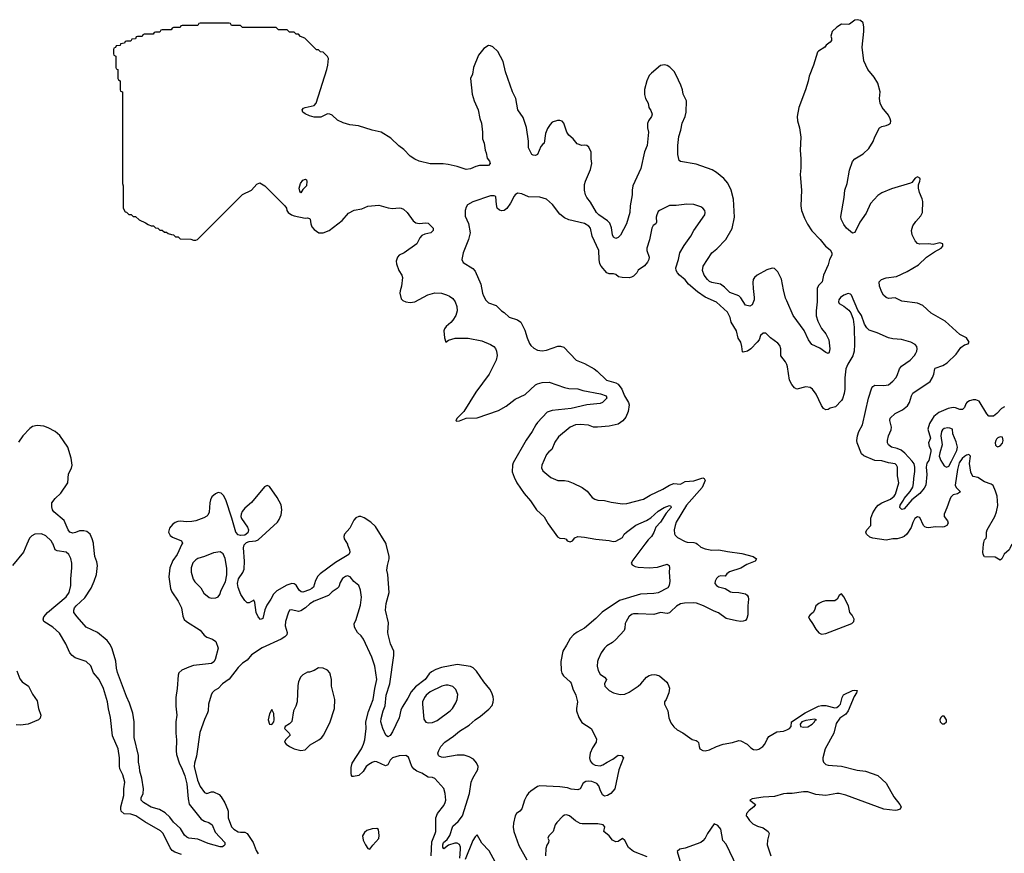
# Model space of a CAD drawing. Header units: inches. Extents: x 1384664 to 1536621, y 460766 to 646467.
# Tile 409 of 488: x 1433135 to 1441948, y 637234 to 644697. Entities that reach past the tile are written whole.
import ezdxf

# ---------------------------------------------------------------- set-up
doc = ezdxf.new("R2010")
doc.units = ezdxf.units.IN
doc.header["$MEASUREMENT"] = 0
for name, color, linetype in [('B4633', 7, 'Continuous'), ('B4634', 7, 'Continuous'), ('B4643', 7, 'Continuous'), ('B4644', 7, 'Continuous')]:
    doc.layers.add(name, color=color, linetype=linetype)

msp = doc.modelspace()

# ---------------------------------------------------------------- linework, layer by layer
at = {"layer": 'B4633', "color": 5}
for points, elevation in [([(1433198.9, 640000), (1433168.4, 639930), (1433068.8, 639810)], 780), ([(1434583.4, 637223.4), (1434523, 637243), (1434500.3, 637260.3), (1434482.9, 637282.9), (1434418.4, 637410), (1434394.9, 637434.9), (1434255.6, 637515.6), (1434174.8, 637570), (1434130, 637583), (1434070, 637587.8), (1434042.9, 637610), (1434038.6, 637630), (1434041, 637650), (1434067.7, 637750), (1434067.2, 637810), (1434075.2, 637870), (1434057.3, 637937.3), (1434030.9, 637990), (1434027, 638013), (1434028.7, 638090), (1434015.8, 638170), (1433964.9, 638284.9), (1433946, 638450), (1433928.6, 638528.6), (1433921, 638590), (1433884.1, 638710), (1433847.4, 638790), (1433796.4, 638850), (1433770, 638913.3), (1433730, 638951.1), (1433630, 638984.2), (1433603.4, 639003.4), (1433583.1, 639030), (1433547.7, 639110), (1433490, 639205.6), (1433430, 639259.7), (1433349.8, 639309.8), (1433343.6, 639330), (1433351.3, 639350), (1433384.4, 639390), (1433550.7, 639529.3), (1433578.9, 639570), (1433591.3, 639630), (1433591.7, 639691.7), (1433602.2, 639790), (1433601, 639830), (1433592.6, 639872.6), (1433575.3, 639910), (1433550, 639929.8), (1433470, 639941.1), (1433453, 639950), (1433432.9, 640000)], 780), ([(1434585.7, 640000), (1434542.8, 639910), (1434505.1, 639854.9), (1434479.4, 639790), (1434469.2, 639710), (1434483.5, 639603.5), (1434495.4, 639575.4), (1434551.8, 639490), (1434583.1, 639430), (1434596, 639356), (1434607.9, 639327.9), (1434629.1, 639309.1), (1434750, 639232.2), (1434785.8, 639185.8), (1434808.3, 639168.3), (1434860.7, 639150), (1434890, 639130.3), (1434910, 639071.3), (1434885.5, 638970), (1434872.5, 638947.5), (1434850, 638932.2), (1434690, 638914.5), (1434650, 638901.5), (1434587.2, 638872.8), (1434559.5, 638850), (1434551.8, 638830), (1434544.6, 638710), (1434532.6, 638630), (1434531.3, 638550), (1434542, 638470), (1434532.7, 638410), (1434532.4, 638310), (1434539.1, 638250), (1434534.7, 638150), (1434537.7, 638117.7), (1434562.6, 638042.6), (1434590, 637988), (1434613.1, 637926.9), (1434630, 637856), (1434641.2, 637721.2), (1434652.8, 637672.8), (1434759, 637539), (1434790, 637521.5), (1434827.3, 637510), (1434858.4, 637490), (1434884.3, 637424.3), (1434970.2, 637330), (1434970.2, 637310), (1434960.4, 637299.6), (1434950, 637292.4), (1434930, 637292), (1434820.9, 637320.9), (1434730, 637361.4), (1434650, 637368.9), (1434630, 637377.7), (1434610, 637395.6), (1434574.5, 637454.5), (1434510, 637514), (1434477.7, 637557.7), (1434437.4, 637597.4), (1434385.3, 637625.3), (1434310, 637647), (1434242.4, 637690), (1434222, 637710), (1434221.7, 637730), (1434239.3, 637770), (1434244.1, 637810), (1434226.9, 637906.8), (1434209.2, 637970), (1434207.2, 638007.2), (1434197.8, 638050), (1434199.3, 638110), (1434159.8, 638270), (1434157.8, 638410), (1434147, 638487), (1434118.3, 638578.3), (1434090, 638638), (1434010, 638852.3), (1434000.7, 638890), (1433995.4, 638955.4), (1433962.9, 639062.9), (1433943.9, 639103.9), (1433917.6, 639137.6), (1433830.7, 639210.7), (1433730, 639259.1), (1433648.5, 639350), (1433620.5, 639390), (1433618.5, 639410), (1433624.5, 639430), (1433640.4, 639450), (1433718.6, 639521.4), (1433773.8, 639606.2), (1433802.7, 639670), (1433820.9, 639730), (1433829.8, 639810), (1433824.2, 639844.2), (1433808.5, 639890), (1433796.5, 640000)], 760), ([(1436067.9, 640000), (1436070, 639996.5), (1436087.4, 639950), (1436090.1, 639929.9), (1436080.2, 639910), (1435961.6, 639838.4), (1435822.7, 639737.3), (1435804.3, 639715.7), (1435782.4, 639677.6), (1435762.9, 639617.1), (1435750, 639603.5), (1435730, 639592), (1435670, 639571), (1435655.1, 639575.1), (1435636.9, 639590), (1435610, 639635.8), (1435590, 639647.6), (1435570, 639648.9), (1435525.1, 639634.9), (1435436.6, 639583.4), (1435406.5, 639553.5), (1435383.6, 639510), (1435345.4, 639454.6), (1435327.8, 639412.2), (1435310, 639334.5), (1435290, 639328), (1435269.8, 639349.8), (1435251.1, 639390), (1435238.3, 639478.3), (1435230, 639499), (1435190, 639475.1), (1435170, 639476.2), (1435150, 639495.6), (1435114.8, 639550), (1435090, 639612.7), (1435084.2, 639650), (1435092.1, 639690), (1435131.5, 639748.5), (1435143.1, 639776.9), (1435146.3, 639850), (1435137.1, 639970), (1435144.6, 639995.4), (1435149.2, 640000)], 760), ([(1437072.9, 637190), (1437079.8, 637270), (1437080.9, 637290), (1437071.8, 637311.8), (1437050, 637325.3), (1437030, 637325.8), (1436973.5, 637306.5), (1436930, 637272.8), (1436921, 637290), (1436921.3, 637310), (1436928.1, 637330), (1436961.4, 637358.6), (1436985.8, 637394.2), (1437010, 637477.4), (1437060.7, 637519.3), (1437099.3, 637570), (1437161.2, 637770), (1437175.1, 637870), (1437190, 637906.7), (1437236.4, 637983.6), (1437238.9, 638010), (1437224.4, 638044.4), (1437196.1, 638076.1), (1437156.8, 638096.8), (1437112.6, 638112.6), (1437050, 638111.5), (1436930, 638091.6), (1436910, 638093.6), (1436890, 638103.6), (1436882.9, 638110), (1436878.4, 638130), (1436884.7, 638155.3), (1436903.7, 638190), (1436939.5, 638230), (1437016.8, 638283.2), (1437070, 638328.7), (1437158.3, 638381.7), (1437211.8, 638430), (1437258.2, 638461.8), (1437334.8, 638525.2), (1437363, 638557), (1437373.5, 638586.5), (1437375.8, 638610), (1437373.3, 638633.3), (1437361, 638670), (1437342.9, 638702.9), (1437290, 638768.2), (1437224.4, 638864.4), (1437193.7, 638893.7), (1437170, 638905.3), (1437050, 638925.1), (1436910, 638898.3), (1436860.4, 638879.6), (1436821.5, 638858.5), (1436800.6, 638839.4), (1436763.1, 638790), (1436676.7, 638723.3), (1436639.4, 638680.6), (1436610, 638624.2), (1436557.3, 638542.7), (1436544.6, 638515.4), (1436530, 638445.2), (1436470, 638321.2), (1436450, 638289.5), (1436430, 638278), (1436413.2, 638290), (1436383.7, 638350), (1436368.2, 638410), (1436370, 638442), (1436388.7, 638510), (1436407, 638553), (1436416, 638650), (1436448.3, 638750), (1436484.7, 639004.7), (1436482, 639042), (1436452.3, 639110), (1436431.7, 639191.7), (1436429.6, 639210), (1436437, 639297), (1436409.8, 639409.8), (1436415.6, 639470), (1436441.5, 639570), (1436429.7, 639730), (1436421.7, 639770), (1436426.2, 639810), (1436443.1, 639870), (1436442.5, 639890), (1436414.9, 640000)], 760), ([(1438730.1, 640000), (1438621.3, 639858.7), (1438608.7, 639830), (1438616, 639816), (1438642.6, 639802.6), (1438670, 639796.9), (1438770, 639791), (1438843.6, 639796.4), (1438930, 639822), (1438937.6, 639817.6), (1438946.8, 639810), (1438950.5, 639790), (1438948.2, 639750), (1438953.4, 639670), (1438948.2, 639630), (1438937.1, 639610), (1438850, 639566.3), (1438810, 639559.3), (1438690, 639553.3), (1438503.4, 639496.6), (1438347.9, 639392.1), (1438290, 639335.1), (1438190.3, 639250), (1438125.2, 639214.8), (1438090.1, 639189.9), (1438061.7, 639158.3), (1438030, 639097), (1437995.9, 639044.1), (1437979, 638950), (1437980.2, 638870), (1437987.1, 638847.1), (1438002.7, 638822.7), (1438062, 638770), (1438070, 638758), (1438085.9, 638705.9), (1438113.8, 638650), (1438127.4, 638590), (1438118, 638530), (1438119.5, 638510), (1438138.7, 638450), (1438165.1, 638405.1), (1438250.4, 638350), (1438298.4, 638258.4), (1438294.3, 638230), (1438262, 638178), (1438240.8, 638130), (1438233.8, 638090), (1438240.7, 638060.7), (1438258, 638038), (1438284.2, 638024.2), (1438330, 638018), (1438354.7, 638025.3), (1438392.3, 638050), (1438444.5, 638075.5), (1438490, 638113), (1438522, 638110), (1438538, 638090), (1438498, 637982), (1438461, 637810), (1438424.9, 637770), (1438394.4, 637750), (1438370, 637744.5), (1438350, 637758.7), (1438330, 637800.9), (1438318.9, 637838.9), (1438299.2, 637859.3), (1438256.6, 637876.6), (1438230, 637880.3), (1438203.4, 637876.6), (1438178.6, 637861.4), (1438150.2, 637810), (1438130, 637802.4), (1438071.3, 637808.7), (1438038.6, 637818.6), (1437970, 637829.8), (1437790, 637838.4), (1437768.8, 637831.2), (1437710, 637789.6), (1437689, 637771), (1437674, 637750), (1437654.4, 637710), (1437630, 637633.2), (1437610.3, 637609.7), (1437582.8, 637590), (1437570.7, 637570), (1437555.2, 637504.8), (1437552.8, 637467.2), (1437558.7, 637430), (1437602.3, 637302.3), (1437674.6, 637174.6)], 760), ([(1439200.9, 640000), (1439230, 639975.3), (1439270, 639959.4), (1439330, 639949.2), (1439391, 639951), (1439470, 639935.6), (1439598.6, 639918.6), (1439698.8, 639890), (1439730.5, 639870), (1439718, 639850), (1439642.1, 639817.9), (1439590, 639787.5), (1439487.4, 639752.6), (1439464.5, 639735.5), (1439450, 639716.3), (1439410, 639716.8), (1439390, 639711.6), (1439370, 639692.8), (1439359, 639670), (1439358, 639650), (1439370, 639630.3), (1439390, 639620.2), (1439450, 639603.1), (1439495.8, 639575.8), (1439511.5, 639571.5), (1439570.1, 639570.1), (1439630, 639556.1), (1439645.9, 639545.9), (1439655.2, 639530), (1439659.1, 639510), (1439651.2, 639450), (1439651.4, 639370), (1439642.9, 639337.1), (1439630, 639319.5), (1439608.9, 639311.1), (1439588, 639310), (1439550, 639314.8), (1439457.4, 639337.4), (1439390, 639386.9), (1439350, 639401.4), (1439254, 639450), (1439193.1, 639473.1), (1439170, 639476.3), (1439086.3, 639473.7), (1439050, 639465.8), (1439012.3, 639447.7), (1438962.3, 639397.7), (1438950, 639388), (1438930, 639382), (1438870, 639389.7), (1438809.2, 639370.8), (1438670, 639379), (1438630, 639377.2), (1438610, 639370.9), (1438587.4, 639350), (1438562.3, 639310), (1438555.3, 639290), (1438551.8, 639250), (1438544.2, 639230), (1438470, 639146.6), (1438439.2, 639120.8), (1438389.5, 639090.5), (1438368.8, 639071.2), (1438338.2, 639030), (1438312.4, 638970), (1438305.5, 638950), (1438302.2, 638910), (1438312.8, 638870), (1438330, 638839), (1438368.4, 638810), (1438386, 638790), (1438370.4, 638750), (1438372.7, 638730), (1438410, 638690.6), (1438450, 638670.5), (1438510, 638655.5), (1438550, 638659.1), (1438590, 638676.3), (1438671.2, 638730), (1438693.7, 638750), (1438744.5, 638810), (1438770, 638824.2), (1438790, 638832.2), (1438813.8, 638833.8), (1438832.5, 638832.5), (1438861.4, 638821.4), (1438925.9, 638765.9), (1438937, 638750), (1438950, 638711.3), (1438945.7, 638670), (1438921.5, 638610), (1438906.9, 638590), (1438906.7, 638570), (1438934.6, 638510), (1438945.9, 638445.9), (1438962.4, 638402.4), (1438990, 638364.9), (1439018, 638338), (1439070, 638313), (1439152.2, 638252.2), (1439190, 638244.4), (1439198.7, 638238.7), (1439210, 638226), (1439215.2, 638190), (1439223.6, 638170), (1439250, 638153.8), (1439270, 638151.9), (1439310, 638159.3), (1439371.8, 638190), (1439431.2, 638211.2), (1439514.6, 638225.4), (1439570, 638242.3), (1439590, 638240.3), (1439644.9, 638210), (1439678, 638178), (1439704, 638164), (1439730, 638160.2), (1439750, 638165.2), (1439785.7, 638190), (1439804.5, 638210), (1439824.7, 638255.3), (1439841, 638279), (1439910, 638322.4), (1439970, 638326.2), (1440000, 638339.5)], 780), ([(1436818.6, 637210), (1436822.7, 637337.3), (1436854.2, 637410), (1436858.5, 637430), (1436859.7, 637550), (1436874.7, 637590), (1436930, 637661.6), (1436943.5, 637690), (1436947.4, 637710), (1436944, 637770), (1436930, 637814.5), (1436850, 637904.2), (1436830, 637913.1), (1436790, 637916.4), (1436734.7, 637950), (1436688.8, 637968.8), (1436665.8, 637985.8), (1436646, 638010), (1436613.3, 638093.3), (1436590, 638109.6), (1436530, 638106.6), (1436472.1, 638087.9), (1436452, 638068), (1436430, 638025.6), (1436410, 638015.8), (1436330, 638052.3), (1436310, 638054.9), (1436290, 638047.8), (1436258.2, 638030), (1436235.9, 638010), (1436210, 637966), (1436170, 637929.7), (1436122, 637922), (1436110, 637922.7), (1436104.5, 637930), (1436100.5, 637950), (1436101.8, 638001.8), (1436110, 638041.6), (1436194.4, 638170), (1436213.1, 638210), (1436224.5, 638250), (1436236.3, 638350), (1436232.5, 638410), (1436256.3, 638503.7), (1436297.4, 638610), (1436312.2, 638707.8), (1436330.6, 638790.6), (1436314.2, 638910), (1436285.8, 638990), (1436212.1, 639152.1), (1436190, 639182), (1436159.5, 639210), (1436130, 639258), (1436128.8, 639290), (1436142.4, 639317.6), (1436186.1, 639453.9), (1436192.7, 639527.3), (1436184.8, 639590), (1436170, 639631.8), (1436126.7, 639666.7), (1436092.6, 639710), (1436070, 639717), (1436050, 639712.8), (1436024.8, 639695.2), (1436002.1, 639657.9), (1435990, 639620.7), (1435976.7, 639603.3), (1435930, 639574), (1435897.7, 639542.3), (1435770, 639489.8), (1435732.7, 639467.3), (1435693.2, 639430), (1435650, 639404.5), (1435630, 639399.2), (1435567.5, 639412.5), (1435550.3, 639409.7), (1435536.2, 639383.8), (1435513.8, 639310), (1435511, 639270), (1435528.4, 639210), (1435525.2, 639190), (1435509, 639171), (1435475.6, 639150), (1435305.2, 639074.8), (1435210, 639011.5), (1435170, 638962.9), (1435130, 638937), (1435090, 638897), (1435010, 638791.5), (1434950, 638751.6), (1434910.1, 638709.9), (1434878.4, 638690), (1434858.7, 638670), (1434847.4, 638650), (1434824.9, 638570), (1434822.4, 638510), (1434816.4, 638490), (1434787.3, 638432.7), (1434746, 638314), (1434716.7, 638103.3), (1434698.2, 638041.8), (1434695.2, 638010), (1434725.6, 637890), (1434750, 637832.2), (1434790, 637779.5), (1434810, 637768.4), (1434850, 637784.4), (1434870, 637784.2), (1434919.1, 637759.1), (1434938.9, 637738.9), (1434970, 637685.3), (1434995, 637630), (1435000.3, 637610), (1435001.8, 637550), (1435031.3, 637470), (1435051.6, 637450), (1435090, 637427.5), (1435110, 637421.7), (1435150, 637424.4), (1435170, 637410.3), (1435224.4, 637330), (1435250, 637259.3), (1435270, 637228.8)], 780), ([(1433110, 638868), (1433136.7, 638796.7), (1433157, 638770), (1433214.3, 638730), (1433250, 638657.6), (1433290, 638599.3), (1433303.5, 638530), (1433323.5, 638470), (1433317.3, 638442.7), (1433304.4, 638430), (1433209.3, 638390.7), (1433142.4, 638382.4), (1433103.4, 638383.4)], 780), ([(1440000, 637767.8), (1439970, 637766.9), (1439890, 637741), (1439790, 637736.3), (1439690, 637720.7), (1439670.8, 637710), (1439719.1, 637670), (1439706, 637650), (1439663.2, 637616.8), (1439640.9, 637590), (1439638.3, 637570), (1439642.2, 637562.2), (1439667, 637527), (1439697.6, 637497.6), (1439737.7, 637477.7), (1439790, 637460.9), (1439833.7, 637430), (1439843.1, 637410), (1439826.9, 637350), (1439825.8, 637310), (1439859, 637210)], 780), ([(1438750, 637201.8), (1438629.5, 637249.5), (1438584.4, 637284.4), (1438550, 637349.7), (1438530, 637365.6), (1438490, 637339.7), (1438470, 637338), (1438440.9, 637350), (1438409.6, 637389.6), (1438364, 637430), (1438372.3, 637470), (1438356, 637490), (1438310, 637499.1), (1438170, 637498), (1438150, 637501.3), (1438110, 637525.4), (1438057, 637570), (1438030, 637579.7), (1438010, 637575.6), (1437995.1, 637564.9), (1437943, 637510), (1437928.7, 637490), (1437908.8, 637430), (1437870.5, 637390), (1437860.5, 637370), (1437871.3, 637350), (1437867.3, 637330), (1437852.4, 637307.6), (1437844, 637276), (1437842, 637210)], 780), ([(1439557.6, 637110), (1439456.5, 637316.5), (1439428, 637348), (1439410.4, 637450.4), (1439383.2, 637483.2), (1439350, 637498.2), (1439291.4, 637410), (1439270.2, 637369.8), (1439250, 637344.9), (1439230, 637331.5), (1439090, 637280.1), (1439043.1, 637270), (1439020.5, 637250), (1439060.1, 637110)], 780), ([(1437430, 637085.4), (1437335.3, 637255.3), (1437270, 637325.1), (1437230, 637399), (1437210, 637381.2), (1437191.5, 637348.5), (1437123, 637177)], 760)]:
    msp.add_lwpolyline(points, dxfattribs=dict(at, elevation=elevation))
for points, elevation in [([(1434930, 639933.1), (1434870, 639922.4), (1434790, 639890.8), (1434730, 639873.8), (1434710, 639861.5), (1434684.8, 639835.2), (1434670.9, 639790), (1434670.9, 639750), (1434686.6, 639686.6), (1434703, 639663), (1434755.4, 639610), (1434783.5, 639563.5), (1434830, 639525), (1434850, 639518.2), (1434890, 639521.1), (1434910, 639530.4), (1434926, 639550), (1434938.3, 639590), (1434975.5, 639664.5), (1434988.1, 639728.1), (1434987.5, 639787.5), (1434972.8, 639872.8), (1434955.8, 639915.9)], 780), ([(1435810, 638893.2), (1435770, 638869), (1435730, 638855.3), (1435710, 638855.3), (1435670, 638832.3), (1435648.4, 638810), (1435630.4, 638770), (1435625.1, 638734.9), (1435618.4, 638590), (1435606.4, 638550), (1435586.4, 638510), (1435570, 638415.3), (1435550, 638393.6), (1435510.7, 638370), (1435504, 638350), (1435548, 638310), (1435555.5, 638290), (1435513, 638250), (1435506, 638230), (1435520.7, 638210), (1435548.9, 638188.9), (1435590, 638170.4), (1435650, 638155.5), (1435690, 638159.1), (1435734.7, 638205.3), (1435812.6, 638250), (1435838.5, 638270), (1435854.5, 638290), (1435910, 638400.4), (1435952.7, 638530), (1435955.8, 638610), (1435924.8, 638730), (1435924, 638790), (1435917.4, 638830), (1435909.6, 638850), (1435890, 638872), (1435850, 638892.3)], 820), ([(1436950, 638739.4), (1436914.4, 638730), (1436810, 638678.7), (1436772.3, 638650), (1436756.9, 638630), (1436740.3, 638590), (1436739.5, 638570), (1436753.3, 638433.3), (1436770, 638408.2), (1436790, 638401.6), (1436830, 638403.7), (1436870, 638422), (1436987.6, 638510), (1437007.3, 638530), (1437037.6, 638582.4), (1437051, 638610), (1437056.3, 638656.3), (1437039.5, 638699.5), (1437010, 638727.8), (1436970, 638739.3)], 780), ([(1435390, 638522), (1435370, 638482), (1435359.1, 638430), (1435370, 638391.3), (1435390, 638387.3), (1435409, 638410), (1435412, 638428), (1435410, 638486)], 820), ([(1436330, 637456.9), (1436290, 637454), (1436242.4, 637437.6), (1436220.5, 637419.5), (1436204, 637390), (1436210.4, 637350), (1436230.3, 637310.3), (1436250, 637277.3), (1436270, 637270.8), (1436294.6, 637305.4), (1436350, 637366), (1436352.7, 637392.7), (1436346.6, 637446.6)], 820)]:
    msp.add_lwpolyline(points, close=True, dxfattribs=dict(at, elevation=elevation))
at = {"layer": 'B4634', "color": 5}
for points, elevation in [([(1440000, 642179.7), (1439990, 642202.7), (1439970, 642277.2), (1439953.6, 642373.6), (1439919.6, 642439.6), (1439890, 642468.7), (1439870, 642472), (1439822.1, 642457.9), (1439735.5, 642410), (1439710.2, 642389.8), (1439700.3, 642370), (1439697.2, 642342.8), (1439698.8, 642290), (1439709.2, 642210), (1439707.2, 642190), (1439690, 642142.9), (1439670, 642133.3), (1439630, 642142.4), (1439590, 642207.8), (1439570, 642224.7), (1439490, 642255.8), (1439443.4, 642303.4), (1439408, 642328), (1439330, 642345), (1439310, 642354), (1439289.7, 642370), (1439260.4, 642410), (1439244.8, 642450), (1439250.9, 642490), (1439330, 642608.9), (1439373.9, 642646.1), (1439455.4, 642730), (1439512.7, 642827.3), (1439532, 642930), (1439524, 643090), (1439503.1, 643170), (1439473, 643233), (1439435.9, 643275.9), (1439370, 643329.6), (1439331.8, 643351.8), (1439190, 643402.6), (1439050, 643426), (1439037, 643437), (1439025.1, 643490), (1439024.8, 643570), (1439035.4, 643650), (1439052.7, 643707.3), (1439064.4, 643770), (1439090, 643830.8), (1439100.4, 643870), (1439102.6, 643970), (1439073.7, 644030), (1439066.6, 644070), (1439053.3, 644110), (1439010, 644200.9), (1438991.7, 644231.7), (1438970, 644256.2), (1438952.7, 644272.7), (1438930, 644285.6), (1438906.9, 644293.1), (1438870, 644287), (1438790, 644218.4), (1438770, 644196.2), (1438747.6, 644150), (1438727, 644073), (1438726.9, 644026.9), (1438736.5, 643990), (1438758.4, 643950), (1438766.7, 643910), (1438784.8, 643884.8), (1438796.1, 643850), (1438791, 643829), (1438763.1, 643790), (1438753.4, 643766.6), (1438752.6, 643730), (1438761.7, 643690), (1438751.5, 643570), (1438727.3, 643512.7), (1438695.5, 643364.5), (1438622.3, 643210), (1438615.6, 643170), (1438616.1, 643130), (1438598.8, 643030), (1438596.6, 642970), (1438565.2, 642870), (1438511.8, 642768.2), (1438490, 642746.6), (1438470, 642738.3), (1438450, 642751.3), (1438441, 642770), (1438432.2, 642832.2), (1438416, 642876), (1438396.6, 642896.6), (1438318, 642950), (1438298.4, 642970), (1438243.3, 643063.3), (1438210, 643104.5), (1438199.7, 643130), (1438189.7, 643170.3), (1438190, 643222), (1438198, 643250), (1438243.9, 643356.1), (1438256, 643410), (1438249.5, 643450), (1438249.5, 643510), (1438230, 643555.3), (1438210, 643569.3), (1438190, 643574), (1438166, 643570), (1438125.6, 643585.6), (1438088.7, 643630), (1438050, 643662), (1438033.2, 643690), (1438004, 643770), (1437990, 643788.7), (1437970, 643794), (1437947.1, 643792.9), (1437901.4, 643778.6), (1437881.4, 643758.6), (1437858, 643722), (1437840.7, 643679.3), (1437830.2, 643590), (1437817.4, 643582.6), (1437799, 643561), (1437770.4, 643490), (1437750, 643481.6), (1437730, 643482.9), (1437717.2, 643490), (1437689.6, 643550), (1437689.6, 643610), (1437671.8, 643731.8), (1437640.1, 643820.1), (1437592.7, 643890), (1437575.6, 643990), (1437546.6, 644050), (1437481.7, 644230), (1437463.2, 644323.2), (1437413.5, 644413.5), (1437370, 644455.1), (1437350, 644463.7), (1437330, 644466.6), (1437290, 644438.7), (1437240.6, 644379.4), (1437197.3, 644270), (1437188.4, 644210), (1437170.4, 644170), (1437184, 644030), (1437202.3, 643970), (1437237.3, 643890), (1437252.3, 643812.3), (1437268.2, 643770), (1437277.6, 643690), (1437278.4, 643630), (1437291.7, 643590), (1437300.4, 643530), (1437310, 643504.7), (1437318.5, 643458.6), (1437338.5, 643430), (1437344.9, 643410), (1437330, 643391.3), (1437250, 643392), (1437217.2, 643382.8), (1437170, 643361.6), (1437130, 643355.1), (1437050, 643382), (1436970, 643399.3), (1436925.6, 643405.6), (1436810, 643405.7), (1436710, 643429.8), (1436670, 643448.4), (1436630, 643475.8), (1436573.5, 643533.5), (1436527.2, 643567.2), (1436456.6, 643636.6), (1436370.8, 643690.8), (1436290, 643707.4), (1436166.3, 643746.3), (1436090, 643756.3), (1436030, 643773), (1435978.5, 643798.5), (1435930, 643840.9), (1435910, 643852), (1435890, 643855.1), (1435830, 643825.6), (1435770, 643824.7), (1435730, 643835.1), (1435690, 643854.7), (1435670, 643869.7), (1435664.2, 643890), (1435675.6, 643904.4), (1435690, 643911.7), (1435771.3, 643928.7), (1435789, 643950), (1435884, 644250), (1435894, 644290), (1435898, 644350), (1435890, 644366), (1435850, 644406), (1435828.4, 644408.4), (1435810, 644426), (1435790, 644426), (1435686, 644530), (1435647.3, 644547.3), (1435630, 644566), (1435610, 644566), (1435590, 644586), (1435550, 644586), (1435530, 644606), (1435450, 644606), (1435430, 644626), (1435130, 644626), (1435110, 644646), (1435030, 644646), (1435022, 644662), (1435010, 644666), (1434750, 644666), (1434738, 644662), (1434730, 644646), (1434590, 644646), (1434578, 644642), (1434570, 644626), (1434510, 644626), (1434498, 644622), (1434490, 644606), (1434410, 644606), (1434398, 644602), (1434390, 644586), (1434350, 644586), (1434338, 644582), (1434330, 644566), (1434250, 644566), (1434238, 644562), (1434230, 644546), (1434190, 644546), (1434178, 644542), (1434170, 644526), (1434138, 644522), (1434130, 644506), (1434090, 644506), (1434078, 644502), (1434072.7, 644487.3), (1434038, 644482), (1434032.7, 644467.3), (1433998, 644462), (1433992.7, 644447.3), (1433978, 644442), (1433974, 644430), (1433974, 644390), (1433978, 644378), (1433994, 644370), (1433994, 644270), (1433998, 644258), (1434014, 644250), (1434014, 644170), (1434018, 644158), (1434034, 644150), (1434034, 644070), (1434038, 644058), (1434054, 644050), (1434054, 643230), (1434062, 643210), (1434062, 643010), (1434078, 642978), (1434090, 642974), (1434112.7, 642952.7), (1434131.6, 642951.6), (1434150, 642934), (1434170, 642934), (1434203.6, 642903.6), (1434259.6, 642879.6), (1434283.6, 642863.6), (1434312.7, 642852.7), (1434331.6, 642851.6), (1434350, 642834), (1434371.6, 642831.6), (1434390, 642814), (1434410, 642814), (1434430, 642794), (1434450, 642794), (1434463.6, 642783.6), (1434492.7, 642772.7), (1434511.6, 642771.6), (1434530, 642754), (1434551.6, 642751.6), (1434570, 642734), (1434667.3, 642732.7), (1434690, 642722), (1434710, 642722), (1434726, 642730), (1435128.9, 643131.1), (1435208.4, 643171.6), (1435256.4, 643223.6), (1435284, 643236), (1435330, 643210.4), (1435508.4, 643030), (1435523.8, 643010), (1435526.7, 642990), (1435539.1, 642970), (1435567.7, 642950), (1435590, 642940.9), (1435690, 642920.7), (1435710, 642922.8), (1435730, 642918), (1435736, 642910), (1435740.5, 642870), (1435750, 642842.8), (1435770, 642819.1), (1435812, 642790), (1435850, 642788.9), (1435905.2, 642810), (1436019.8, 642900.2), (1436076.6, 642963.4), (1436129.6, 642990.4), (1436196.4, 643003.6), (1436250, 643028.2), (1436350, 643036.4), (1436432.3, 643012.3), (1436470, 643007.3), (1436530, 643012.2), (1436550, 643010.4), (1436570, 643000.5), (1436604, 642970), (1436657.6, 642897.6), (1436679.5, 642879.5), (1436710, 642871.8), (1436770, 642879.5), (1436790, 642874.6), (1436830, 642837.3), (1436834.9, 642830), (1436836.4, 642810), (1436814, 642790), (1436762, 642778), (1436734.6, 642765.4), (1436716.7, 642743.3), (1436690, 642689.5), (1436574.8, 642610), (1436530.4, 642589.6), (1436516.3, 642570), (1436505.5, 642534.5), (1436507.3, 642510), (1436528.2, 642450), (1436554.4, 642410), (1436559.5, 642390), (1436553.1, 642310), (1436539.5, 642270), (1436538, 642250), (1436550, 642198), (1436563.8, 642183.8), (1436590.3, 642170.3), (1436630, 642164.4), (1436670, 642171.5), (1436787, 642233), (1436849.1, 642250.9), (1436910, 642247.1), (1436954.2, 642234.2), (1436981.1, 642221.1), (1437010, 642201.6), (1437032.2, 642170), (1437048.7, 642130), (1437049, 642090), (1437037.2, 642050), (1437012.8, 642007.2), (1436994.5, 641985.5), (1436952.4, 641950), (1436938, 641930), (1436932.2, 641910), (1436937.1, 641850), (1436950, 641811), (1436973.6, 641826.4), (1437033.5, 641846.5), (1437150, 641845.4), (1437270, 641820.9), (1437348.5, 641788.5), (1437379.5, 641770), (1437393, 641753), (1437402, 641730), (1437407.1, 641690), (1437399.3, 641650), (1437336, 641524), (1437216.9, 641363.1), (1437109.4, 641190.6), (1437048.8, 641130), (1437037.3, 641110), (1437043.1, 641103.1), (1437070, 641106.5), (1437130, 641128), (1437230, 641131.6), (1437420.8, 641199.2), (1437490, 641237.6), (1437570, 641298.8), (1437658.7, 641341.3), (1437750, 641426.7), (1437770, 641437.6), (1437810, 641449.1), (1437872.4, 641452.4), (1438010, 641403.6), (1438050, 641395.9), (1438130, 641392.9), (1438175.8, 641375.8), (1438334, 641346), (1438383.1, 641330), (1438389, 641310), (1438350.2, 641270), (1438330, 641260.3), (1438210, 641248.6), (1438070, 641216.2), (1437900.8, 641199.2), (1437855.9, 641184.1), (1437768.8, 641091.2), (1437754, 641070), (1437722.7, 641010), (1437667.2, 640932.8), (1437551.2, 640730), (1437546, 640710), (1437543.2, 640650), (1437560.1, 640600.1), (1437585.2, 640550), (1437650, 640455.3), (1437705.3, 640390), (1437761.6, 640310), (1437830, 640246), (1437864.8, 640184.8), (1437948.1, 640068.1), (1437970, 640054), (1438010, 640052), (1438026.4, 640046.4), (1438036, 640030), (1438062.8, 640022.8), (1438082.7, 640030), (1438102.4, 640057.6), (1438130, 640070.3), (1438190, 640064.6), (1438290, 640045.8), (1438410, 640033.4), (1438445.1, 640025.1), (1438470, 640028.8), (1438530, 640062.4), (1438546.3, 640090), (1438566.6, 640110), (1438650, 640172.9), (1438745.9, 640214.1), (1438784.3, 640235.7), (1438850, 640296.3), (1438902.3, 640330), (1438950, 640348.8), (1438961.7, 640341.7), (1438966.3, 640330), (1438921.4, 640278.6), (1438870, 640199.8), (1438827.2, 640152.8), (1438810, 640106), (1438790, 640071.2), (1438760.5, 640039.5), (1438730.1, 640000)], 760), ([(1440000, 641609.8), (1439990, 641634.3), (1439947.9, 641687.9), (1439948.7, 641750), (1439938.7, 641778.7), (1439920.6, 641800.6), (1439855.1, 641850), (1439813.6, 641890), (1439790, 641891.6), (1439764.7, 641870), (1439752, 641830), (1439736.5, 641810), (1439678.4, 641750), (1439649.5, 641729.5), (1439610, 641719), (1439602.7, 641722.7), (1439599.6, 641770), (1439589.7, 641810), (1439565.9, 641845.9), (1439550.6, 641910), (1439503.5, 641990), (1439495.1, 642030), (1439470, 642077.4), (1439370, 642168.8), (1439270, 642214), (1439201.3, 642261.3), (1439122, 642330), (1439090, 642367.4), (1439038.9, 642410), (1439022.6, 642430), (1439011.1, 642450), (1439006, 642474), (1439031, 642550), (1439044.2, 642610), (1439083.5, 642676.5), (1439142.5, 642757.5), (1439169.7, 642810), (1439266, 642950), (1439269.7, 642970), (1439266.3, 642990), (1439249.5, 643010), (1439230, 643021.1), (1439170, 643042), (1439106.2, 643046.2), (1439010, 643034), (1438950, 643033.6), (1438861.6, 642990), (1438850, 642978.4), (1438837.3, 642950), (1438832.7, 642930), (1438835.8, 642884.2), (1438827.7, 642870), (1438804.8, 642855.2), (1438791.4, 642830), (1438773, 642727), (1438748.2, 642650), (1438748.1, 642630), (1438767.6, 642570), (1438765.7, 642550), (1438754.5, 642525.5), (1438728.1, 642491.9), (1438670, 642455.6), (1438657.6, 642430), (1438630, 642401.5), (1438610, 642390.9), (1438590, 642386.8), (1438528.6, 642388.6), (1438495.5, 642395.5), (1438470, 642415.1), (1438450, 642423), (1438410, 642421.6), (1438391.1, 642431.1), (1438338.7, 642490), (1438327.4, 642510), (1438320.4, 642550), (1438318.3, 642630), (1438259.8, 642759.7), (1438243.5, 642830), (1438230, 642849.6), (1438190, 642871.3), (1438050, 642904.5), (1438010, 642922.9), (1437970, 642956.2), (1437902.3, 643042.3), (1437850, 643089.6), (1437790, 643107.3), (1437690, 643109.6), (1437630, 643137.4), (1437590, 643142.4), (1437570, 643129.6), (1437561.7, 643118.3), (1437526.6, 643053.4), (1437494.4, 643005.6), (1437470, 642989.6), (1437450, 642985.6), (1437430, 642991.6), (1437409.6, 643010), (1437401.5, 643041.4), (1437397.6, 643110), (1437390, 643118.4), (1437380.5, 643120.5), (1437350, 643119.7), (1437190, 643066.6), (1437142, 643038), (1437130, 643018), (1437120.7, 642990), (1437122.4, 642937.6), (1437151.3, 642871.3), (1437167.3, 642790), (1437150.7, 642730), (1437103, 642610), (1437093, 642550), (1437103.1, 642523.1), (1437190, 642470.5), (1437210, 642446.8), (1437261.6, 642330), (1437276, 642250), (1437284.7, 642224.7), (1437306.3, 642186.3), (1437330, 642160.7), (1437398.9, 642138.9), (1437446.8, 642090), (1437470, 642076.3), (1437514.6, 642034.6), (1437590, 642010.3), (1437620.4, 641990), (1437657.4, 641917.4), (1437676.5, 641850), (1437698, 641798), (1437710, 641780.7), (1437737.6, 641757.6), (1437770, 641738.4), (1437810, 641732.9), (1437850, 641739.6), (1437950, 641773.6), (1437974.5, 641774.5), (1438004.3, 641764.3), (1438115.5, 641650), (1438190, 641619.2), (1438275.5, 641570), (1438303, 641550), (1438388, 641470), (1438470, 641447.1), (1438492.5, 641432.5), (1438524.5, 641390), (1438549.1, 641330), (1438583.7, 641270), (1438588.5, 641250), (1438582, 641190), (1438560.7, 641139.3), (1438533.9, 641106.1), (1438490, 641077.1), (1438410, 641057.2), (1438307.8, 641047.8), (1438270, 641049.6), (1438225.8, 641065.8), (1438150, 641072.1), (1438110, 641069.6), (1438063, 641050), (1437958.7, 640961.3), (1437925.9, 640914.1), (1437896.5, 640850), (1437870, 640828.9), (1437850, 640804.7), (1437807.2, 640710), (1437805.6, 640685.6), (1437817.1, 640657.1), (1437890, 640598), (1437910, 640588), (1437951.9, 640571.9), (1438010, 640570.2), (1438044.2, 640564.2), (1438090, 640548.8), (1438170.2, 640510.2), (1438214.8, 640474.8), (1438259.3, 640419.3), (1438283.8, 640403.8), (1438310, 640395.8), (1438370, 640393.7), (1438430, 640378.4), (1438530, 640362.8), (1438570, 640366.5), (1438716.8, 640403.2), (1438778.8, 640441.2), (1438890, 640492.4), (1438950, 640528.2), (1438990, 640543.7), (1439050, 640537.8), (1439090, 640562.4), (1439170, 640568.5), (1439250, 640594.6), (1439260.7, 640590), (1439270.2, 640570), (1439243.6, 640510), (1439104.4, 640350), (1439010, 640198), (1439000.2, 640170), (1438994, 640130), (1438995.2, 640095.3), (1439000.7, 640080.7), (1439021.4, 640061.4), (1439090, 640024.2), (1439110, 640018.6), (1439170, 640017.8), (1439190, 640009.2), (1439200.9, 640000)], 780), ([(1433796.5, 640000), (1433795.4, 640010), (1433784.4, 640050), (1433764, 640090), (1433735.3, 640115.3), (1433710, 640121.8), (1433670, 640119.8), (1433635, 640105), (1433610, 640100.8), (1433583.5, 640110), (1433567.4, 640130), (1433533.3, 640213.3), (1433440.5, 640290), (1433428.3, 640310), (1433422.9, 640337.1), (1433423.7, 640370), (1433452.6, 640410), (1433501.8, 640458.2), (1433564.4, 640550), (1433571.1, 640630), (1433598, 640682), (1433603.5, 640710), (1433596, 640770), (1433567, 640870), (1433494.1, 640974.1), (1433451.3, 641011.3), (1433390, 641043.1), (1433350, 641056.8), (1433290, 641064.4), (1433250, 641054.2), (1433224, 641036), (1433163.1, 640970), (1433125.1, 640914.9)], 760), ([(1435149.2, 640000), (1435164.7, 640015.3), (1435190, 640026), (1435249.7, 640030.3), (1435270, 640039.5), (1435441, 640199), (1435457.3, 640222.7), (1435474.5, 640265.5), (1435481.9, 640310), (1435474.6, 640354.6), (1435440.3, 640420.3), (1435370, 640518.5), (1435350, 640527), (1435325.2, 640514.8), (1435210, 640374.3), (1435150, 640323.1), (1435127.2, 640292.8), (1435117.1, 640270), (1435114.6, 640250), (1435119.8, 640230), (1435175.1, 640155.1), (1435183.2, 640130), (1435175.8, 640104.2), (1435150, 640082.5), (1435110, 640078.3), (1435090, 640085.8), (1435069.1, 640109.1), (1435034.9, 640234.9), (1434978.9, 640398.9), (1434957.5, 640437.5), (1434937.1, 640457.1), (1434921.9, 640461.9), (1434910, 640462.7), (1434886.6, 640453.4), (1434855.8, 640424.2), (1434842.8, 640397.2), (1434836.6, 640370), (1434830, 640289), (1434818.5, 640261.4), (1434810, 640252.3), (1434782.8, 640237.2), (1434710, 640211.3), (1434675.6, 640204.4), (1434630, 640200.3), (1434570, 640206.5), (1434550, 640204), (1434525.3, 640194.7), (1434501.4, 640178.6), (1434474.3, 640145.7), (1434465.2, 640110), (1434480.1, 640080.1), (1434502.9, 640062.9), (1434582, 640030), (1434590.4, 640010), (1434585.7, 640000)], 760), ([(1436414.9, 640000), (1436412.4, 640010), (1436319.6, 640159.6), (1436278.5, 640198.5), (1436218.1, 640238.1), (1436188.8, 640248.8), (1436170, 640248.3), (1436142.9, 640237), (1436124.3, 640215.7), (1436090, 640145), (1436043.2, 640090), (1436036.6, 640070), (1436038.3, 640050), (1436067.9, 640000)], 760), ([(1433432.9, 640000), (1433428.9, 640010), (1433416.2, 640030), (1433370, 640075.4), (1433330, 640094), (1433270, 640091.5), (1433243.2, 640076.8), (1433223.6, 640056.4), (1433198.9, 640000)], 780)]:
    msp.add_lwpolyline(points, dxfattribs=dict(at, elevation=elevation))
at = {"layer": 'B4634', "color": 5, "elevation": 760}
msp.add_lwpolyline([(1435650, 643148), (1435641.2, 643161.2), (1435637.2, 643190), (1435647.6, 643230), (1435670, 643259.1), (1435694, 643270), (1435702, 643262), (1435704.7, 643250), (1435702, 643210), (1435670, 643178)], close=True, dxfattribs=at)
at = {"layer": 'B4643', "color": 5, "elevation": 780}
for points in [[(1442015.3, 640000), (1441998.4, 639961.6), (1441990.2, 639949.8), (1441946.8, 639913.2), (1441926, 639870), (1441910, 639859.3), (1441864.8, 639884.8), (1441770, 639889), (1441757.2, 639910), (1441754.5, 639930), (1441762.6, 640000)], [(1440000, 638339.5), (1440023.6, 638350), (1440040.9, 638370), (1440041.6, 638410), (1440165.4, 638490), (1440285.4, 638550), (1440310, 638557.4), (1440350, 638558.5), (1440430, 638537), (1440450, 638540.1), (1440467.4, 638552.6), (1440480.8, 638570), (1440496.5, 638630), (1440508.5, 638651.5), (1440590, 638691.6), (1440610, 638695.8), (1440631.6, 638691.6), (1440623.8, 638670), (1440602.5, 638637.5), (1440550, 638508.2), (1440530, 638479.1), (1440476.3, 638443.7), (1440443.6, 638396.4), (1440420.2, 638310), (1440344.2, 638170), (1440324.5, 638090), (1440324.2, 638070), (1440330, 638050.7), (1440350, 638030.3), (1440370, 638023.5), (1440490, 638012.5), (1440630, 637978.5), (1440706, 637970), (1440816.3, 637930), (1440890, 637862), (1440958, 637738), (1441013.8, 637670), (1441023.1, 637650), (1441014, 637630), (1440990, 637619.8), (1440970, 637618), (1440870, 637629.8), (1440530, 637754.1), (1440470, 637768.8), (1440450, 637769.4), (1440349, 637751), (1440261.4, 637761.4), (1440190, 637784.2), (1440150, 637783.9), (1440050, 637769.3), (1440000, 637767.8)]]:
    msp.add_lwpolyline(points, dxfattribs=at)
at = {"layer": 'B4643', "color": 5}
for points, elevation in [([(1440490, 639556), (1440470, 639542.7), (1440451.2, 639508.8), (1440430, 639495.1), (1440347.3, 639492.7), (1440315.8, 639484.2), (1440288.2, 639470), (1440261.6, 639450), (1440248, 639410), (1440236.3, 639390), (1440210.7, 639370), (1440196.3, 639350), (1440203.8, 639330), (1440231.7, 639291.7), (1440259.5, 639239.5), (1440288.2, 639208.2), (1440310, 639196.3), (1440350, 639203.1), (1440582, 639290), (1440601.2, 639310), (1440603.7, 639330), (1440585.3, 639365.3), (1440564.5, 639390), (1440551.5, 639450), (1440510, 639529.3)], 820), ([(1440250, 638435.3), (1440170, 638422.9), (1440136, 638410), (1440121, 638390), (1440124.7, 638370), (1440150, 638361.6), (1440190, 638366.7), (1440229, 638390), (1440248.7, 638410), (1440255.3, 638424.7), (1440266, 638430)], 780), ([(1441410, 638462), (1441390, 638462), (1441378, 638450), (1441371.3, 638430), (1441372, 638410), (1441390, 638392), (1441410, 638392), (1441428.7, 638411.3), (1441429, 638430)], 820)]:
    msp.add_lwpolyline(points, close=True, dxfattribs=dict(at, elevation=elevation))
at = {"layer": 'B4644', "color": 5}
for points, elevation in [([(1441950, 641229.8), (1441923.4, 641216.6), (1441879.5, 641170), (1441850, 641146), (1441810, 641148), (1441790, 641169.5), (1441721.6, 641281.6), (1441693.8, 641293.8), (1441670, 641294), (1441634.7, 641285.3), (1441611.4, 641268.6), (1441602.5, 641257.5), (1441590, 641223.7), (1441572.6, 641207.4), (1441550, 641208), (1441510, 641222), (1441490, 641223.5), (1441444.4, 641215.6), (1441361, 641179), (1441316.9, 641143.1), (1441300.6, 641119.4), (1441278.2, 641081.8), (1441263.7, 641030), (1441286.7, 640950), (1441270.2, 640910), (1441275.2, 640875.2), (1441290.6, 640850), (1441291.3, 640830), (1441271, 640750), (1441254.5, 640725.5), (1441250.2, 640710), (1441248, 640690), (1441254.4, 640625.6), (1441243.8, 640530), (1441230, 640503.7), (1441190, 640455.1), (1441120.7, 640399.3), (1441050, 640317), (1441030, 640313.2), (1441013.2, 640330), (1441014, 640350), (1441044.9, 640395.1), (1441050, 640410.3), (1441105.9, 640474.1), (1441127.4, 640512.6), (1441135.2, 640544.8), (1441137.4, 640590), (1441147.7, 640652.3), (1441147.7, 640690), (1441139.3, 640719.3), (1441124.2, 640744.2), (1441057.4, 640817.4), (1441023, 640843), (1440990, 640858), (1440937.2, 640870), (1440909.6, 640890), (1440901.6, 640910), (1440900.7, 640930), (1440910, 640972), (1440934, 641026), (1440938, 641050), (1440922.9, 641110), (1440925.6, 641130), (1440970, 641172.4), (1441035.6, 641204.4), (1441080.5, 641239.5), (1441098.4, 641270), (1441116.9, 641330), (1441130, 641353.7), (1441282.6, 641457.4), (1441306, 641494), (1441317.1, 641522.9), (1441324.2, 641570), (1441330, 641575.8), (1441397.8, 641602.2), (1441435.2, 641624.8), (1441516.9, 641703.1), (1441558.9, 641761.1), (1441590, 641786), (1441624, 641796), (1441634, 641810), (1441610, 641849), (1441550, 641879.3), (1441418.5, 641998.5), (1441292.7, 642070), (1441218.5, 642138.5), (1441170, 642158.7), (1441030, 642178), (1440970, 642205.6), (1440910, 642201.7), (1440890, 642208.5), (1440866.3, 642230), (1440850, 642258), (1440829.8, 642310), (1440827.3, 642350), (1440847.8, 642370), (1440890, 642386.5), (1440981.1, 642398.9), (1441078.8, 642441.2), (1441178.8, 642501.2), (1441249.6, 642570), (1441321.3, 642618.7), (1441381.2, 642650), (1441396, 642670), (1441397.2, 642690), (1441370, 642698.4), (1441310, 642684.5), (1441269.7, 642689.7), (1441190, 642687.7), (1441170, 642693), (1441150, 642716.2), (1441124.1, 642770), (1441117.2, 642810), (1441129, 642850), (1441154.8, 642890), (1441200.6, 642939.4), (1441216.4, 642970), (1441217.7, 643070), (1441212.9, 643092.9), (1441188.2, 643150), (1441179.7, 643190), (1441180.1, 643219.9), (1441191.8, 643250), (1441194, 643270), (1441190, 643279), (1441170, 643289.2), (1441150, 643279.3), (1441119.5, 643240.5), (1441107.3, 643232.7), (1440938.5, 643181.5), (1440852.6, 643147.4), (1440815.8, 643124.2), (1440748.5, 643050), (1440710, 642965.2), (1440655.8, 642884.2), (1440610, 642792.3), (1440590, 642787), (1440534, 642830), (1440510, 642863.7), (1440488, 642910), (1440485.6, 642934.4), (1440515.6, 643104.4), (1440521.1, 643170), (1440542.3, 643230), (1440561.4, 643350), (1440590, 643427.7), (1440608.2, 643451.8), (1440682.8, 643497.2), (1440735.3, 643544.7), (1440774.1, 643605.9), (1440790, 643647.3), (1440831.4, 643728.6), (1440850, 643739.3), (1440890, 643748.4), (1440910, 643758), (1440929.2, 643770), (1440931.9, 643788.1), (1440926.6, 643810), (1440910, 643841.2), (1440855.6, 643910), (1440836.3, 643950), (1440831.1, 643990), (1440837.7, 644050), (1440815.1, 644130), (1440781.7, 644181.7), (1440726.2, 644250), (1440689.8, 644330), (1440676.4, 644450), (1440691, 644590), (1440689.7, 644630), (1440682.9, 644670), (1440661.2, 644690), (1440630, 644696.9), (1440610, 644691.5), (1440562.4, 644657.6), (1440550, 644653.6), (1440490, 644656), (1440448.6, 644631.4), (1440406.7, 644590), (1440394.8, 644550), (1440401, 644530), (1440401, 644510), (1440390, 644495.3), (1440351.6, 644468.4), (1440342, 644450), (1440284, 644416), (1440274.4, 644405.6), (1440238.7, 644290), (1440200.7, 644190), (1440192.8, 644147.2), (1440168.9, 644070), (1440109, 643911), (1440094.6, 643830), (1440096.5, 643790), (1440114.9, 643730), (1440125.2, 643645.3), (1440119, 643530), (1440127.2, 643450), (1440127.2, 643370), (1440121.3, 643310), (1440132.6, 643170), (1440126.7, 643030), (1440132.2, 642990), (1440159.4, 642919.4), (1440186.6, 642866.6), (1440225.6, 642805.6), (1440299.5, 642730), (1440348.5, 642668.5), (1440390, 642637), (1440404.9, 642610), (1440403.5, 642590), (1440383.6, 642550), (1440370, 642502.7), (1440328.8, 642410), (1440316.5, 642350), (1440283.5, 642316.5), (1440271.1, 642290), (1440271.8, 642170), (1440262.2, 642090), (1440264.5, 642044.5), (1440278.5, 641998.5), (1440312.2, 641932.2), (1440350, 641884.4), (1440375.6, 641830), (1440387, 641750), (1440380.7, 641719.3), (1440370, 641709.2), (1440350, 641716), (1440297.1, 641757.1), (1440225.1, 641790), (1440195.8, 641830), (1440155.3, 641915.3), (1440056.4, 642050), (1440000, 642179.7)], 760), ([(1441762.6, 640000), (1441764.4, 640015.6), (1441770, 640038.8), (1441784.8, 640055.2), (1441789.6, 640070.4), (1441788.1, 640108.1), (1441793.6, 640130), (1441861.6, 640250), (1441878.1, 640290), (1441888.9, 640348.9), (1441882.2, 640430), (1441870, 640475.1), (1441847.3, 640527.3), (1441830, 640539.6), (1441770, 640560.7), (1441710, 640598), (1441668.3, 640608.3), (1441658.7, 640618.7), (1441647.1, 640647.1), (1441635.5, 640724.5), (1441646, 640790), (1441630, 640803.7), (1441610, 640799.7), (1441590, 640787.3), (1441570, 640767.3), (1441544.9, 640730), (1441527.6, 640670), (1441508.1, 640530), (1441515.6, 640510), (1441554.4, 640470), (1441529.1, 640450.9), (1441490, 640441.6), (1441470, 640422.2), (1441459, 640401), (1441433.8, 640326.2), (1441407.8, 640270), (1441409.5, 640249.5), (1441439.5, 640210), (1441444.2, 640190), (1441432.2, 640170), (1441410, 640158), (1441390, 640153.5), (1441330, 640156.3), (1441272.7, 640147.3), (1441250, 640151.3), (1441236.9, 640156.9), (1441223.6, 640170), (1441190, 640239.5), (1441170, 640244.7), (1441147.9, 640230), (1441130, 640196), (1441113.8, 640150), (1441074.5, 640090), (1441052.4, 640070), (1441030, 640059.8), (1440990, 640049.8), (1440950, 640049.8), (1440890, 640037.1), (1440770, 640056.3), (1440744.4, 640064.4), (1440713.2, 640090), (1440708.4, 640108.4), (1440717.2, 640130), (1440753, 640170), (1440754.2, 640234.2), (1440770, 640282), (1440800.4, 640330), (1440819.7, 640350), (1440850, 640370.1), (1440930, 640404.8), (1440962, 640430), (1440974.9, 640450), (1441002.2, 640550), (1440992.2, 640612.2), (1440991.8, 640690), (1440982, 640710), (1440970, 640719.7), (1440910, 640728.4), (1440850, 640747), (1440789.4, 640749.4), (1440690, 640791.8), (1440667.8, 640810), (1440629.8, 640910), (1440626.8, 640930), (1440634.2, 640970), (1440646.5, 641010), (1440679.1, 641070), (1440731.1, 641310), (1440760.3, 641399.7), (1440770, 641412.7), (1440790, 641425.7), (1440870, 641423.2), (1440910, 641428.9), (1440950, 641460.3), (1440977.2, 641490), (1440988.7, 641510), (1441009.8, 641570), (1441026, 641594), (1441104, 641650), (1441143.5, 641690), (1441156.9, 641710), (1441166, 641730), (1441168.2, 641750), (1441165.1, 641770), (1441148.2, 641790), (1441110, 641808.9), (1441027.5, 641832.5), (1440950, 641839.6), (1440910, 641849.4), (1440810, 641893.6), (1440738.6, 641918.6), (1440717.1, 641937.1), (1440697, 641970), (1440669.2, 642050), (1440637.2, 642097.2), (1440580.9, 642230), (1440570, 642239.5), (1440550, 642244.5), (1440510.8, 642230), (1440482, 642210), (1440466.4, 642190), (1440463, 642170), (1440470, 642156), (1440510, 642133.4), (1440557.2, 642097.2), (1440573.8, 642073.8), (1440594.6, 642014.6), (1440605.1, 641945.1), (1440607.1, 641790), (1440602.9, 641730), (1440592.8, 641687.2), (1440546.3, 641613.7), (1440528.2, 641571.8), (1440520.9, 641490), (1440521.6, 641390), (1440514.2, 641350), (1440498, 641302), (1440490, 641287.8), (1440437.1, 641230), (1440390, 641217.6), (1440370, 641206.6), (1440350, 641204.5), (1440330, 641216.2), (1440310, 641241.6), (1440263.9, 641343.9), (1440230, 641389.7), (1440210, 641403), (1440170, 641411.1), (1440090, 641388), (1440070, 641399.7), (1440045.1, 641430), (1440025.4, 641470), (1440008.1, 641590), (1440000, 641609.8)], 780)]:
    msp.add_lwpolyline(points, dxfattribs=dict(at, elevation=elevation))
at = {"layer": 'B4644', "color": 5, "elevation": 780}
for points in [[(1441443.5, 641043.5), (1441410, 641037.2), (1441394.6, 641025.4), (1441385, 641010), (1441378.4, 640970), (1441392.4, 640890), (1441370, 640819.6), (1441365.9, 640790), (1441378.4, 640750), (1441410, 640703.6), (1441430, 640691.5), (1441450, 640701.1), (1441476.2, 640743.8), (1441521.4, 640838.6), (1441527.2, 640870), (1441516.7, 640916.7), (1441487.3, 640990), (1441482.7, 641030), (1441461.1, 641041.1)], [(1441910, 640963), (1441890, 640953.3), (1441879, 640941), (1441870.3, 640930), (1441864.4, 640910), (1441868.5, 640888.5), (1441879, 640879), (1441890, 640872.2), (1441910, 640881.1), (1441930, 640905.3), (1441937.7, 640930), (1441930, 640959.5)]]:
    msp.add_lwpolyline(points, close=True, dxfattribs=at)

doc.saveas('drawing.dxf')
